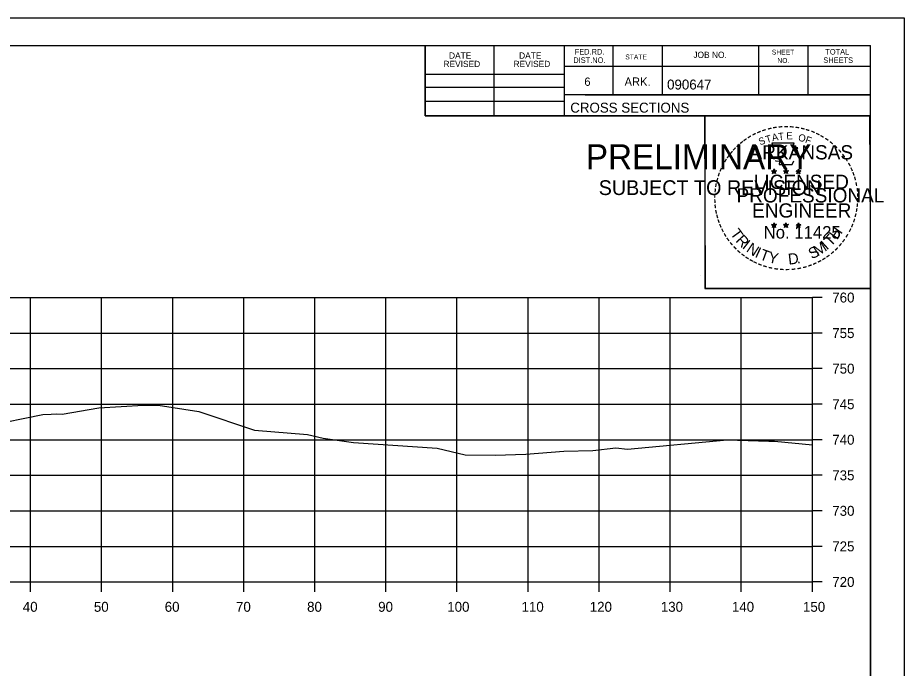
# Model space of a CAD drawing. Extents: x 1202951 to 1376887, y 378065 to 728038.
# Drawn here: x 1374323.2 to 1374447.9, y 378881.8 to 378973.3 of the extents above; entities that cross this region are included whole.
import ezdxf

# ---------------------------------------------------------------- set-up
doc = ezdxf.new("R2010")
doc.units = 0
for name, color, linetype in [('R_Axis', 7, 'Continuous'), ('R_Axis Annot', 7, 'Continuous'), ('R_Exist Surface', 7, 'Continuous'), ('R_Grid', 7, 'Continuous'), ('R_No Plot', 7, 'Continuous')]:
    doc.layers.add(name, color=color, linetype=linetype)

msp = doc.modelspace()

# ---------------------------------------------------------------- linework, layer by layer
at = {"layer": 'R_Axis'}
for p, q in [((1374434.98, 378893.92), (1374434.98, 378933.92)), ((1374436.38, 378933.92), (1374434.98, 378933.92)), ((1374436.38, 378928.92), (1374434.98, 378928.92)), ((1374436.38, 378923.92), (1374434.98, 378923.92)), ((1374436.38, 378918.92), (1374434.98, 378918.92)), ((1374436.38, 378913.92), (1374434.98, 378913.92)), ((1374436.38, 378908.92), (1374434.98, 378908.92)), ((1374436.38, 378903.92), (1374434.98, 378903.92)), ((1374436.38, 378898.92), (1374434.98, 378898.92)), ((1374134.98, 378893.92), (1374434.98, 378893.92)), ((1374324.98, 378892.52), (1374324.98, 378893.92)), ((1374334.98, 378892.52), (1374334.98, 378893.92)), ((1374344.98, 378892.52), (1374344.98, 378893.92)), ((1374354.98, 378892.52), (1374354.98, 378893.92)), ((1374364.98, 378892.52), (1374364.98, 378893.92)), ((1374374.98, 378892.52), (1374374.98, 378893.92)), ((1374384.98, 378892.52), (1374384.98, 378893.92)), ((1374394.98, 378892.52), (1374394.98, 378893.92)), ((1374404.98, 378892.52), (1374404.98, 378893.92)), ((1374414.98, 378892.52), (1374414.98, 378893.92)), ((1374424.98, 378892.52), (1374424.98, 378893.92)), ((1374434.98, 378892.52), (1374434.98, 378893.92)), ((1374436.38, 378893.92), (1374434.98, 378893.92))]:
    msp.add_line(p, q, dxfattribs=at)
at = {"layer": 'R_Exist Surface'}
msp.add_lwpolyline([(1374318.85, 378915.87), (1374326.73, 378917.49), (1374327.9, 378917.51), (1374328.7, 378917.57), (1374329.44, 378917.52), (1374334.61, 378918.41), (1374340.85, 378918.8), (1374342.95, 378918.76), (1374348.66, 378917.87), (1374356.47, 378915.29), (1374363.94, 378914.68), (1374366.13, 378914.15), (1374370.44, 378913.51), (1374382.21, 378912.75), (1374386.12, 378911.82), (1374390.35, 378911.73), (1374394.67, 378911.91), (1374400.02, 378912.33), (1374404.1, 378912.42), (1374407.31, 378912.78), (1374408.99, 378912.6), (1374423, 378913.9), (1374428.84, 378913.73), (1374429.65, 378913.71), (1374434.98, 378913.22)], dxfattribs=at)
at = {"layer": 'R_Grid'}
for p, q in [((1374134.98, 378933.92), (1374434.98, 378933.92)), ((1374324.98, 378893.92), (1374324.98, 378933.92)), ((1374334.98, 378893.92), (1374334.98, 378933.92)), ((1374344.98, 378893.92), (1374344.98, 378933.92)), ((1374354.98, 378893.92), (1374354.98, 378933.92)), ((1374364.98, 378893.92), (1374364.98, 378933.92)), ((1374374.98, 378893.92), (1374374.98, 378933.92)), ((1374384.98, 378893.92), (1374384.98, 378933.92)), ((1374394.98, 378893.92), (1374394.98, 378933.92)), ((1374404.98, 378893.92), (1374404.98, 378933.92)), ((1374414.98, 378893.92), (1374414.98, 378933.92)), ((1374424.98, 378893.92), (1374424.98, 378933.92)), ((1374434.98, 378893.92), (1374434.98, 378933.92)), ((1374134.98, 378928.92), (1374434.98, 378928.92)), ((1374134.98, 378923.92), (1374434.98, 378923.92)), ((1374134.98, 378918.92), (1374434.98, 378918.92)), ((1374134.98, 378913.92), (1374434.98, 378913.92)), ((1374134.98, 378908.92), (1374434.98, 378908.92)), ((1374134.98, 378903.92), (1374434.98, 378903.92)), ((1374134.98, 378898.92), (1374434.98, 378898.92)), ((1374134.98, 378893.92), (1374434.98, 378893.92))]:
    msp.add_line(p, q, dxfattribs=at)
at = {"layer": 'R_No Plot'}
for p, q in [((1374114.58, 378973.28), (1374447.91, 378973.28)), ((1374126.98, 378969.38), (1374443.16, 378969.38)), ((1374380.52, 378959.5), (1374380.52, 378969.38)), ((1374390.2, 378959.5), (1374390.2, 378969.38)), ((1374400.06, 378969.38), (1374400.06, 378959.5)), ((1374406.9, 378969.38), (1374406.9, 378962.44)), ((1374413.84, 378969.38), (1374413.84, 378962.44)), ((1374427.42, 378969.38), (1374427.42, 378962.44)), ((1374434.36, 378969.38), (1374434.36, 378962.44)), ((1374443.16, 378763.92), (1374443.16, 378969.38)), ((1374380.52, 378965.36), (1374400.06, 378965.36)), ((1374443.16, 378966.44), (1374400.06, 378966.44)), ((1374443.16, 378966.46), (1374443.16, 378966.46)), ((1374380.52, 378963.5), (1374400.06, 378963.5)), ((1374380.52, 378961.56), (1374400.06, 378961.56)), ((1374443.16, 378962.44), (1374400.06, 378962.44)), ((1374403.02, 378962.44), (1374443.16, 378962.44)), ((1374443.16, 378959.5), (1374380.52, 378959.5)), ((1374429.24, 378951.76), (1374429.59, 378951.65)), ((1374429.24, 378951.76), (1374429.5, 378951.71)), ((1374429.24, 378951.76), (1374429.48, 378951.64)), ((1374429.38, 378951.35), (1374429.59, 378951.65)), ((1374429.38, 378951.35), (1374429.5, 378951.59)), ((1374429.38, 378951.35), (1374429.59, 378951.57)), ((1374429.59, 378952.01), (1374429.55, 378951.76)), ((1374429.59, 378951.65), (1374429.59, 378952.01)), ((1374429.59, 378952.01), (1374429.64, 378951.76)), ((1374429.94, 378951.76), (1374429.59, 378951.65)), ((1374429.81, 378951.35), (1374429.59, 378951.65)), ((1374429.81, 378951.35), (1374429.59, 378951.56)), ((1374429.94, 378951.76), (1374429.65, 378951.71)), ((1374429.81, 378951.35), (1374429.67, 378951.64)), ((1374429.94, 378951.76), (1374429.74, 378951.66)), ((1374430.91, 378951.76), (1374431.26, 378951.65)), ((1374430.91, 378951.76), (1374431.17, 378951.71)), ((1374430.91, 378951.76), (1374431.15, 378951.64)), ((1374431.05, 378951.35), (1374431.26, 378951.65)), ((1374431.05, 378951.35), (1374431.17, 378951.59)), ((1374431.05, 378951.35), (1374431.26, 378951.57)), ((1374431.26, 378952.01), (1374431.22, 378951.76)), ((1374431.26, 378951.65), (1374431.26, 378952.01)), ((1374431.26, 378952.01), (1374431.31, 378951.76)), ((1374431.61, 378951.76), (1374431.26, 378951.65)), ((1374431.48, 378951.35), (1374431.26, 378951.65)), ((1374431.48, 378951.35), (1374431.26, 378951.56)), ((1374431.61, 378951.76), (1374431.32, 378951.71)), ((1374431.48, 378951.35), (1374431.34, 378951.64)), ((1374431.61, 378951.76), (1374431.41, 378951.66)), ((1374432.68, 378951.75), (1374433.03, 378951.63)), ((1374432.68, 378951.75), (1374432.93, 378951.7)), ((1374432.68, 378951.75), (1374432.92, 378951.62)), ((1374432.81, 378951.34), (1374433.03, 378951.63)), ((1374432.81, 378951.34), (1374432.94, 378951.58)), ((1374432.81, 378951.34), (1374433.03, 378951.55)), ((1374433.03, 378952), (1374432.99, 378951.75)), ((1374433.03, 378951.63), (1374433.03, 378952)), ((1374433.03, 378952), (1374433.08, 378951.75)), ((1374433.37, 378951.75), (1374433.03, 378951.63)), ((1374433.24, 378951.34), (1374433.03, 378951.63)), ((1374433.24, 378951.34), (1374433.03, 378951.55)), ((1374433.37, 378951.75), (1374433.09, 378951.7)), ((1374433.24, 378951.34), (1374433.1, 378951.63)), ((1374433.37, 378951.75), (1374433.17, 378951.64)), ((1374429.24, 378944.18), (1374429.59, 378944.07)), ((1374429.24, 378944.18), (1374429.49, 378944.14)), ((1374429.24, 378944.18), (1374429.48, 378944.06)), ((1374429.37, 378943.78), (1374429.59, 378944.07)), ((1374429.37, 378943.78), (1374429.5, 378944.02)), ((1374429.59, 378944.44), (1374429.55, 378944.19)), ((1374429.59, 378944.07), (1374429.59, 378944.44)), ((1374429.59, 378944.44), (1374429.64, 378944.19)), ((1374429.94, 378944.18), (1374429.59, 378944.07)), ((1374429.8, 378943.78), (1374429.59, 378944.07)), ((1374429.94, 378944.18), (1374429.65, 378944.14)), ((1374429.8, 378943.78), (1374429.67, 378944.07)), ((1374429.94, 378944.18), (1374429.73, 378944.08)), ((1374430.91, 378944.18), (1374431.26, 378944.07)), ((1374430.91, 378944.18), (1374431.16, 378944.14)), ((1374430.91, 378944.18), (1374431.15, 378944.06)), ((1374431.04, 378943.78), (1374431.26, 378944.07)), ((1374431.04, 378943.78), (1374431.17, 378944.02)), ((1374431.26, 378944.44), (1374431.22, 378944.19)), ((1374431.26, 378944.07), (1374431.26, 378944.44)), ((1374431.26, 378944.44), (1374431.31, 378944.19)), ((1374431.61, 378944.18), (1374431.26, 378944.07)), ((1374431.47, 378943.78), (1374431.26, 378944.07)), ((1374431.61, 378944.18), (1374431.32, 378944.14)), ((1374431.47, 378943.78), (1374431.33, 378944.07)), ((1374431.61, 378944.18), (1374431.4, 378944.08)), ((1374432.68, 378944.17), (1374433.03, 378944.06)), ((1374432.68, 378944.17), (1374432.93, 378944.13)), ((1374432.68, 378944.17), (1374432.91, 378944.05)), ((1374432.81, 378943.77), (1374433.03, 378944.06)), ((1374433.03, 378944.43), (1374432.98, 378944.18)), ((1374433.03, 378944.06), (1374433.03, 378944.43)), ((1374433.03, 378944.43), (1374433.07, 378944.18)), ((1374433.37, 378944.17), (1374433.03, 378944.06)), ((1374433.24, 378943.77), (1374433.03, 378944.06)), ((1374433.37, 378944.17), (1374433.09, 378944.13)), ((1374433.24, 378943.77), (1374433.1, 378944.06)), ((1374433.37, 378944.17), (1374433.17, 378944.07)), ((1374429.37, 378943.78), (1374429.59, 378943.99)), ((1374429.8, 378943.78), (1374429.59, 378943.99)), ((1374431.04, 378943.78), (1374431.26, 378943.99)), ((1374431.47, 378943.78), (1374431.26, 378943.99)), ((1374432.81, 378943.77), (1374432.94, 378944.01)), ((1374432.81, 378943.77), (1374433.02, 378943.98)), ((1374433.24, 378943.77), (1374433.02, 378943.98)), ((1374419.19, 378937.05), (1374419.19, 378937.05))]:
    msp.add_line(p, q, dxfattribs=at)
for points in [[(1374114.57, 378973.28), (1374447.91, 378973.28), (1374447.91, 378759.94), (1374114.57, 378759.94)], [(1374360.9, 378969.38), (1374380.52, 378969.38), (1374380.52, 378959.5), (1374396.63, 378959.5), (1374419.83, 378959.5), (1374419.83, 378935.17), (1374443.16, 378935.17), (1374443.16, 378763.92), (1374126.98, 378763.92), (1374126.98, 378969.38)], [(1374419.83, 378959.5), (1374443.04, 378959.5), (1374443.16, 378935.17), (1374419.95, 378935.17)]]:
    msp.add_lwpolyline(points, close=True, dxfattribs=at)
for points in [[(1374429.29, 378955.64), (1374429.55, 378954.81)], [(1374432.8, 378954.71), (1374432.94, 378955), (1374432.25, 378954.97), (1374432.4, 378955.64), (1374429.29, 378955.64)], [(1374429.78, 378953.21), (1374429.78, 378953.13), (1374430.34, 378953.11), (1374430.29, 378952.63), (1374432.16, 378952.63), (1374432.36, 378953.17)], [(1374429.59, 378952.01), (1374429.81, 378951.35), (1374429.24, 378951.76), (1374429.94, 378951.76), (1374429.38, 378951.35), (1374429.59, 378952.01)], [(1374431.26, 378952.01), (1374431.48, 378951.35), (1374430.91, 378951.76), (1374431.61, 378951.76), (1374431.05, 378951.35), (1374431.26, 378952.01)], [(1374433.03, 378952), (1374433.24, 378951.34), (1374432.68, 378951.75), (1374433.37, 378951.75), (1374432.81, 378951.34), (1374433.03, 378952)], [(1374429.59, 378944.44), (1374429.8, 378943.78), (1374429.24, 378944.18), (1374429.94, 378944.18), (1374429.37, 378943.78), (1374429.59, 378944.44)], [(1374431.26, 378944.44), (1374431.47, 378943.78), (1374430.91, 378944.18), (1374431.61, 378944.18), (1374431.04, 378943.78), (1374431.26, 378944.44)], [(1374433.03, 378944.43), (1374433.24, 378943.77), (1374432.68, 378944.17), (1374433.37, 378944.17), (1374432.81, 378943.77), (1374433.03, 378944.43)]]:
    msp.add_lwpolyline(points, dxfattribs=at)
for centre, radius in [((1374429.59, 378951.65), 0.172), ((1374429.59, 378951.65), 0.145), ((1374429.59, 378951.65), 0.116), ((1374429.59, 378951.65), 0.0991), ((1374429.59, 378951.65), 0.0747), ((1374429.59, 378951.65), 0.0495), ((1374429.59, 378951.65), 0.0296), ((1374431.26, 378951.65), 0.172), ((1374431.26, 378951.65), 0.145), ((1374431.26, 378951.65), 0.116), ((1374431.26, 378951.65), 0.0991), ((1374431.26, 378951.65), 0.0747), ((1374431.26, 378951.65), 0.0495), ((1374431.26, 378951.65), 0.0296), ((1374433.03, 378951.63), 0.172), ((1374433.03, 378951.63), 0.145), ((1374433.03, 378951.63), 0.116), ((1374433.03, 378951.63), 0.0991), ((1374433.03, 378951.63), 0.0747), ((1374433.03, 378951.63), 0.0495), ((1374433.03, 378951.63), 0.0296), ((1374429.59, 378944.07), 0.172), ((1374429.59, 378944.07), 0.145), ((1374429.59, 378944.07), 0.116), ((1374429.59, 378944.07), 0.0991), ((1374429.59, 378944.07), 0.0747), ((1374429.59, 378944.07), 0.0495), ((1374429.59, 378944.07), 0.0296), ((1374431.26, 378944.07), 0.172), ((1374431.26, 378944.07), 0.145), ((1374431.26, 378944.07), 0.116), ((1374431.26, 378944.07), 0.0991), ((1374431.26, 378944.07), 0.0747), ((1374431.26, 378944.07), 0.0495), ((1374431.26, 378944.07), 0.0296), ((1374433.02, 378944.06), 0.172), ((1374433.02, 378944.06), 0.145), ((1374433.02, 378944.06), 0.116), ((1374433.02, 378944.06), 0.0991), ((1374433.02, 378944.06), 0.0747), ((1374433.02, 378944.06), 0.0495), ((1374433.02, 378944.06), 0.0296)]:
    msp.add_circle(centre, radius, dxfattribs=at)

# ---------------------------------------------------------------- texts
at = {"layer": 'R_Axis Annot'}
for s, p in [('760', (1374437.78, 378933.22)), ('755', (1374437.78, 378928.22)), ('750', (1374437.78, 378923.22)), ('745', (1374437.78, 378918.22)), ('740', (1374437.78, 378913.22)), ('735', (1374437.78, 378908.22)), ('730', (1374437.78, 378903.22)), ('725', (1374437.78, 378898.22)), ('720', (1374437.78, 378893.22)), ('40', (1374323.89, 378889.72)), ('50', (1374333.89, 378889.72)), ('60', (1374343.86, 378889.72)), ('70', (1374353.89, 378889.72)), ('80', (1374363.89, 378889.72)), ('90', (1374373.89, 378889.72)), ('100', (1374383.61, 378889.72)), ('110', (1374394.06, 378889.72)), ('120', (1374403.66, 378889.72)), ('130', (1374413.66, 378889.72)), ('140', (1374423.66, 378889.72)), ('150', (1374433.66, 378889.72))]:
    msp.add_text(s, height=1.4, dxfattribs=at).set_placement(p)
at = {"layer": 'R_No Plot'}
for s, height, rotation, p in [('DATE', 0.879, 360, (1374383.86, 378967.52)), ('DATE', 0.879, 360, (1374393.72, 378967.52)), ('FED.RD.', 0.782, 360, (1374401.54, 378968.1)), ('STATE', 0.684, 360, (1374408.66, 378967.42)), ('JOB NO.', 0.879, 360, (1374418.24, 378967.62)), ('SHEET', 0.684, 360, (1374429.28, 378968.1)), ('TOTAL', 0.782, 360, (1374436.8, 378968.1)), ('REVISED', 0.879, 360, (1374383.08, 378966.34)), ('REVISED', 0.879, 360, (1374392.94, 378966.34)), ('DIST.NO.', 0.782, 360, (1374401.34, 378966.92)), ('NO.', 0.684, 360, (1374430.06, 378966.92)), ('SHEETS', 0.782, 360, (1374436.52, 378966.92)), ('6', 1.17, 360, (1374402.9, 378963.7)), ('ARK.', 1.172, 360, (1374408.56, 378963.7)), ('090647', 1.4, 360, (1374414.54, 378963.18)), ('CROSS SECTIONS', 1.4, 360, (1374400.92, 378959.93)), ('-', 1.6, 13.6301, (1374428.78, 378957)), ('-', 1.6, 10.2193, (1374429.46, 378957.17)), ('-', 1.6, 5.8968, (1374430.19, 378957.28)), ('-', 1.6, 0.1862, (1374430.96, 378957.35)), ('-', 1.6, 357.743, (1374431.69, 378957.33)), ('-', 1.6, 352.1617, (1374432.43, 378957.28)), ('-', 1.6, 347.2049, (1374433.15, 378957.16)), ('-', 1.6, 34.0636, (1374426.17, 378955.81)), ('-', 1.6, 28.7918, (1374426.77, 378956.18)), ('-', 1.6, 24.3072, (1374427.4, 378956.49)), ('-', 1.6, 19.1761, (1374428.03, 378956.76)), ('T', 1, 16.4036, (1374428.55, 378955.64)), ('A', 1, 11.2132, (1374429.38, 378955.9)), ('T', 1, 6.0228, (1374430.23, 378956.06)), ('E', 1, 0.8323, (1374431.33, 378956.17)), ('O', 1, 350.4515, (1374432.94, 378955.96)), ('F', 1, 340.0707, (1374433.89, 378955.73)), ('-', 1.6, 342.3362, (1374433.78, 378957.01)), ('-', 1.6, 337.8551, (1374434.52, 378956.79)), ('-', 1.6, 334.1211, (1374435.15, 378956.52)), ('-', 1.6, 329.6409, (1374435.73, 378956.23)), ('PRELIMINARY', 3.5, 360, (1374403.11, 378951.97)), ('-', 1.6, 42.9622, (1374424.68, 378954.62)), ('-', 1.6, 38.9507, (1374425.12, 378955.03)), ('-', 1.6, 36.2317, (1374425.59, 378955.41)), ('ARKANSAS', 2, 360, (1374426.14, 378953.35)), ('S', 1, 21.594, (1374427.64, 378955.31)), ('-', 1.6, 325.8627, (1374436.37, 378955.87)), ('-', 1.6, 320.5297, (1374436.98, 378955.45)), ('-', 1.6, 315.5786, (1374437.58, 378954.96)), ('-', 1.6, 54.2325, (1374423.42, 378953.09)), ('-', 1.6, 50.6142, (1374423.83, 378953.65)), ('-', 1.6, 48.423, (1374424.23, 378954.14)), ('-', 1.6, 309.8797, (1374438.15, 378954.41)), ('-', 1.6, 306.6522, (1374438.67, 378953.81)), ('DWB', 0.01, 360, (1374403.86, 378953.82)), ('-', 1.6, 62.8713, (1374422.78, 378951.94)), ('-', 1.6, 58.0706, (1374423.09, 378952.56)), ('-', 1.4, 303.6753, (1374439.16, 378953.24)), ('-', 1.6, 299.6684, (1374439.48, 378952.63)), ('-', 1.6, 72.3945, (1374422.3, 378950.7)), ('-', 1.6, 67.7743, (1374422.52, 378951.33)), ('DWB', 0.01, 360, (1374429.58, 378951.64)), ('DWB', 0.01, 360, (1374431.25, 378951.64)), ('DWB', 0.01, 360, (1374433.02, 378951.63)), ('-', 1.6, 294.6628, (1374439.8, 378952.02)), ('-', 1.6, 290.5728, (1374440.06, 378951.44)), ('SUBJECT TO REVISION', 2.0751, 360, (1374404.92, 378948.34)), ('-', 1.6, 75.461, (1374422.11, 378949.99)), ('LICENSED', 2, 360, (1374426.74, 378949.2)), ('-', 1.6, 285.1233, (1374440.29, 378950.86)), ('-', 1.6, 85.1863, (1374421.9, 378948.59)), ('-', 1.6, 81.2013, (1374421.97, 378949.28)), ('PROFESSIONAL', 2, 360, (1374424.31, 378947.29)), ('-', 1.6, 280.5493, (1374440.49, 378950.12)), ('-', 1.6, 276.5962, (1374440.66, 378949.35)), ('-', 1.6, 89.0622, (1374421.87, 378947.88)), ('-', 1.6, 274.3301, (1374440.72, 378948.63)), ('-', 1.6, 269.9407, (1374440.75, 378948)), ('-', 1.6, 94.1959, (1374421.91, 378947.16)), ('-', 1.6, 98.9479, (1374421.98, 378946.49)), ('ENGINEER', 2, 360, (1374426.5, 378945.17)), ('-', 1.6, 263.5172, (1374440.73, 378947.33)), ('-', 1.6, 101.7149, (1374422.11, 378945.76)), ('-', 1.6, 105.4578, (1374422.28, 378945.16)), ('-', 1.6, 255.7626, (1374440.55, 378946)), ('-', 1.6, 260.9953, (1374440.66, 378946.68)), ('-', 1.6, 109.0874, (1374422.49, 378944.53)), ('-', 1.6, 114.0643, (1374422.75, 378943.94)), ('DWB', 0.01, 360, (1374429.58, 378944.07)), ('DWB', 0.01, 360, (1374431.25, 378944.07)), ('DWB', 0.01, 360, (1374433.01, 378944.06)), ('-', 1.6, 247.8887, (1374440.15, 378944.61)), ('-', 1.6, 252.8681, (1374440.37, 378945.28)), ('-', 1.6, 115.7289, (1374423.05, 378943.32)), ('-', 1.6, 120.4471, (1374423.41, 378942.73)), ('T', 1.54, 306.0406, (1374423.35, 378942.91)), ('R', 1.54, 314.005, (1374424.11, 378941.86)), ('No. 11425', 1.757, 360, (1374428.13, 378942.22)), ('T', 1.54, 46.6444, (1374437.58, 378941)), ('H', 1.54, 54.6088, (1374438.47, 378941.95)), ('-', 1.6, 239.0712, (1374439.49, 378943.23)), ('-', 1.6, 244.6197, (1374439.88, 378943.98)), ('-', 1.6, 125.8934, (1374423.81, 378942.17)), ('-', 1.6, 130.7181, (1374424.27, 378941.62)), ('I', 1.54, 321.9694, (1374425.01, 378940.93)), ('N', 1.54, 326.5002, (1374425.58, 378940.46)), ('M', 1.54, 32.6563, (1374435.73, 378939.68)), ('I', 1.54, 42.1136, (1374437.02, 378940.53)), ('-', 1.6, 231.2538, (1374438.66, 378942.01)), ('-', 1.6, 233.8452, (1374439.09, 378942.57)), ('-', 1.6, 134.2238, (1374424.79, 378941.08)), ('-', 1.6, 138.9338, (1374425.31, 378940.61)), ('I', 1.54, 335.3603, (1374426.79, 378939.67)), ('T', 1.54, 339.8912, (1374427.45, 378939.35)), ('Y', 1.54, 347.8556, (1374428.67, 378938.9)), ('S', 1.54, 26.9312, (1374434.9, 378939.27)), ('-', 1.6, 221.0851, (1374437.66, 378940.93)), ('-', 1.6, 225.7653, (1374438.18, 378941.44)), ('-', 1.6, 144.6463, (1374425.87, 378940.21)), ('-', 1.6, 148.0898, (1374426.43, 378939.83)), ('-', 1.6, 151.5704, (1374427.01, 378939.51)), ('-', 1.6, 154.6002, (1374427.53, 378939.26)), ('D', 1.54, 6.3969, (1374431.65, 378938.54)), ('-', 1.6, 207.3568, (1374436.02, 378939.73)), ('-', 1.6, 212.2491, (1374436.57, 378940.07)), ('-', 1.6, 215.7363, (1374437.11, 378940.46)), ('-', 1.6, 158.5612, (1374428.16, 378939.01)), ('-', 1.6, 162.7983, (1374428.84, 378938.8)), ('-', 1.6, 167.5555, (1374429.56, 378938.63)), ('-', 1.6, 173.1155, (1374430.33, 378938.52)), ('-', 1.6, 176.5183, (1374431.08, 378938.47)), ('-', 1.6, 181.5918, (1374431.82, 378938.49)), ('-', 1.6, 185.8167, (1374432.63, 378938.56)), ('-', 1.6, 191.2858, (1374433.37, 378938.7)), ('.', 1.54, 13.7642, (1374432.84, 378938.67)), ('-', 1.6, 195.4743, (1374434.1, 378938.89)), ('-', 1.6, 200.7184, (1374434.77, 378939.14)), ('-', 1.6, 204.2516, (1374435.39, 378939.41))]:
    msp.add_text(s, height=height, rotation=rotation, dxfattribs=at).set_placement(p)

doc.saveas('drawing.dxf')
